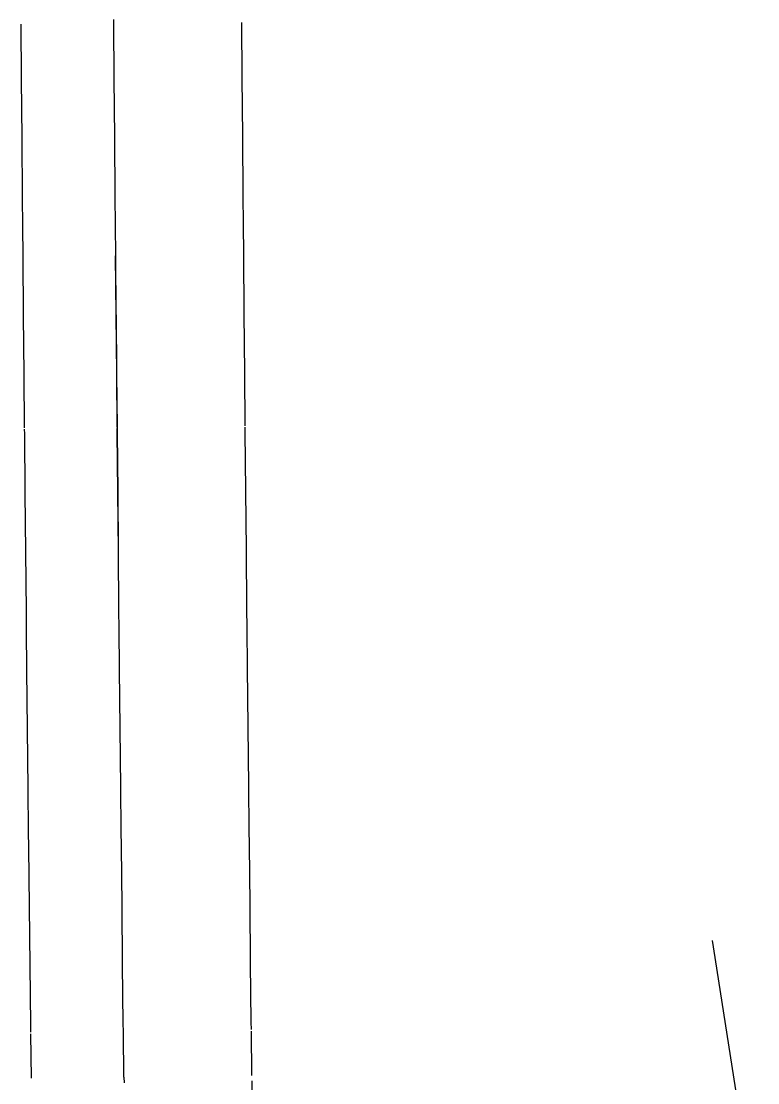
# Model space of a CAD drawing. Extents: x 1313964 to 1316843, y 2087046 to 2096619.
# Drawn here: x 1314345.9 to 1314377.07, y 2089184.53 to 2089229.45 of the extents above; entities that cross this region are included whole.
import ezdxf

# ---------------------------------------------------------------- set-up
doc = ezdxf.new("R2010")
doc.units = 0
doc.layers.add('B-Gen-Object', color=7, linetype='Continuous')

msp = doc.modelspace()

# ---------------------------------------------------------------- linework, layer by layer
for p, q in [((1314349.819, 2089229.393), (1314349.818, 2089229.526)), ((1314349.819, 2089229.356), (1314349.819, 2089229.393)), ((1314349.838, 2089227.027), (1314349.819, 2089229.356)), ((1314349.838, 2089227.027), (1314349.838, 2089227.028)), ((1314349.858, 2089224.526), (1314349.858, 2089224.528)), ((1314349.919, 2089217.027), (1314349.897, 2089219.527)), ((1314349.9, 2089219.527), (1314349.9, 2089219.528)), ((1314349.919, 2089217.026), (1314349.919, 2089217.027)), ((1314349.919, 2089217.026), (1314349.941, 2089214.527)), ((1314349.941, 2089214.527), (1314349.961, 2089212.273)), ((1314349.961, 2089212.273), (1314349.962, 2089212.221)), ((1314349.962, 2089212.221), (1314349.964, 2089212.028)), ((1314349.964, 2089212.028), (1314349.987, 2089209.528)), ((1314349.987, 2089209.528), (1314350.011, 2089207.029)), ((1314350.011, 2089207.027), (1314350.011, 2089207.029)), ((1314350.06, 2089202.028), (1314350.06, 2089202.029)), ((1314350.086, 2089199.529), (1314350.06, 2089202.028)), ((1314350.086, 2089199.528), (1314350.086, 2089199.529)), ((1314350.167, 2089192.028), (1314350.167, 2089192.03)), ((1314350.195, 2089189.53), (1314350.167, 2089192.028)), ((1314350.223, 2089187.03), (1314350.195, 2089189.53)), ((1314350.226, 2089186.72), (1314350.223, 2089187.03)), ((1314350.227, 2089186.649), (1314350.226, 2089186.72)), ((1314350.249, 2089184.771), (1314350.227, 2089186.649)), ((1314350.249, 2089184.771), (1314350.249, 2089184.77)), ((1314350.249, 2089184.77), (1314350.252, 2089184.531)), ((1314350.252, 2089184.531), (1314350.252, 2089184.53))]:
    msp.add_line(p, q)
at = {"layer": 'B-Gen-Object'}
for p, q in [((1314345.921, 2089226.996), (1314345.903, 2089229.325)), ((1314349.838, 2089227.027), (1314349.819, 2089229.356)), ((1314355.254, 2089227.07), (1314355.236, 2089229.399)), ((1314345.941, 2089224.496), (1314345.921, 2089226.995)), ((1314349.858, 2089224.528), (1314349.838, 2089227.027)), ((1314355.274, 2089224.571), (1314355.254, 2089227.07)), ((1314349.878, 2089222.027), (1314349.858, 2089224.526)), ((1314355.295, 2089222.071), (1314355.274, 2089224.57)), ((1314345.962, 2089221.995), (1314345.941, 2089224.494)), ((1314345.972, 2089220.782), (1314345.962, 2089221.994)), ((1314349.888, 2089220.815), (1314349.878, 2089222.027)), ((1314355.305, 2089220.859), (1314355.295, 2089222.072)), ((1314345.983, 2089219.494), (1314345.972, 2089220.781)), ((1314349.9, 2089219.528), (1314349.888, 2089220.815)), ((1314355.316, 2089219.575), (1314355.305, 2089220.861)), ((1314355.338, 2089217.075), (1314355.316, 2089219.574)), ((1314346.005, 2089216.993), (1314345.983, 2089219.493)), ((1314349.921, 2089217.027), (1314349.9, 2089219.527)), ((1314346.027, 2089214.493), (1314346.005, 2089216.992)), ((1314349.944, 2089214.527), (1314349.921, 2089217.026)), ((1314355.36, 2089214.575), (1314355.338, 2089217.074)), ((1314346.047, 2089212.238), (1314346.027, 2089214.492)), ((1314349.964, 2089212.273), (1314349.944, 2089214.527)), ((1314355.38, 2089212.322), (1314355.36, 2089214.576)), ((1314346.049, 2089211.992), (1314346.048, 2089212.185)), ((1314346.073, 2089209.491), (1314346.049, 2089211.991)), ((1314349.966, 2089212.028), (1314349.964, 2089212.221)), ((1314349.99, 2089209.528), (1314349.966, 2089212.028)), ((1314355.382, 2089212.077), (1314355.381, 2089212.27)), ((1314355.406, 2089209.579), (1314355.382, 2089212.079)), ((1314346.097, 2089206.992), (1314346.073, 2089209.491)), ((1314350.013, 2089207.029), (1314349.99, 2089209.528)), ((1314355.43, 2089207.081), (1314355.406, 2089209.58)), ((1314350.038, 2089204.528), (1314350.013, 2089207.027)), ((1314355.454, 2089204.58), (1314355.43, 2089207.079)), ((1314346.121, 2089204.49), (1314346.097, 2089206.989)), ((1314346.129, 2089203.694), (1314346.121, 2089204.49)), ((1314350.045, 2089203.732), (1314350.038, 2089204.528)), ((1314355.462, 2089203.785), (1314355.454, 2089204.581)), ((1314346.146, 2089201.99), (1314346.129, 2089203.692)), ((1314350.062, 2089202.029), (1314350.045, 2089203.732)), ((1314355.479, 2089202.084), (1314355.462, 2089203.787)), ((1314355.504, 2089199.584), (1314355.479, 2089202.083)), ((1314346.172, 2089199.489), (1314346.146, 2089201.988)), ((1314350.088, 2089199.529), (1314350.062, 2089202.028)), ((1314346.197, 2089196.988), (1314346.172, 2089199.487)), ((1314350.114, 2089197.029), (1314350.088, 2089199.528)), ((1314355.53, 2089197.085), (1314355.504, 2089199.584)), ((1314346.217, 2089195.15), (1314346.197, 2089196.988)), ((1314350.133, 2089195.19), (1314350.114, 2089197.029)), ((1314355.549, 2089195.247), (1314355.53, 2089197.085)), ((1314346.224, 2089194.487), (1314346.217, 2089195.148)), ((1314350.14, 2089194.53), (1314350.133, 2089195.19)), ((1314355.557, 2089194.588), (1314355.549, 2089195.249)), ((1314346.251, 2089191.988), (1314346.224, 2089194.487)), ((1314350.167, 2089192.03), (1314350.14, 2089194.53)), ((1314355.584, 2089192.089), (1314355.557, 2089194.589)), ((1314346.279, 2089189.486), (1314346.251, 2089191.985)), ((1314350.195, 2089189.53), (1314350.167, 2089192.028)), ((1314355.611, 2089189.589), (1314355.584, 2089192.088)), ((1314377.07, 2089178.269), (1314375.157, 2089190.551)), ((1314346.306, 2089186.986), (1314346.279, 2089189.486)), ((1314350.223, 2089187.03), (1314350.195, 2089189.53)), ((1314355.639, 2089187.09), (1314355.611, 2089189.59)), ((1314346.31, 2089186.675), (1314346.306, 2089186.985)), ((1314350.226, 2089186.72), (1314350.223, 2089187.03)), ((1314355.643, 2089186.782), (1314355.639, 2089187.092)), ((1314346.332, 2089184.725), (1314346.311, 2089186.604)), ((1314350.249, 2089184.771), (1314350.227, 2089186.649)), ((1314355.665, 2089184.833), (1314355.643, 2089186.712)), ((1314355.705, 2089182.112), (1314355.668, 2089184.608))]:
    msp.add_line(p, q, dxfattribs=at)

doc.saveas('drawing.dxf')
